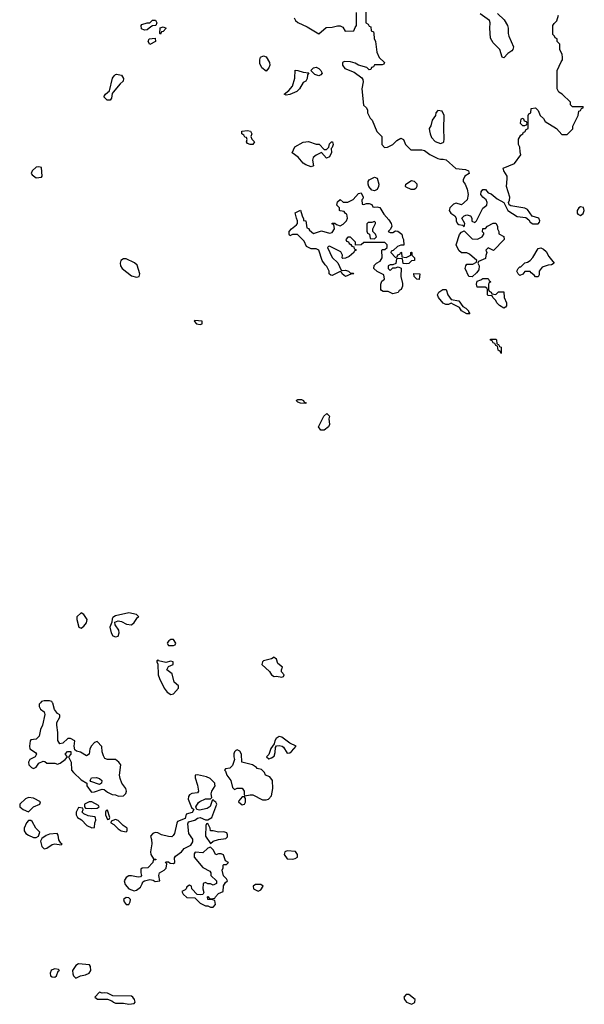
# Model space of a CAD drawing. Header units: inches. Extents: x 2380249 to 2585472, y 382747 to 546448.
# Tile 380 of 626: x 2503085 to 2507359, y 447715 to 455175. Entities that reach past the tile are written whole.
import ezdxf

# ---------------------------------------------------------------- set-up
doc = ezdxf.new("R2010")
doc.units = ezdxf.units.IN
doc.header["$MEASUREMENT"] = 0
doc.layers.add('C5404', color=7, linetype='Continuous')
doc.layers.add('C5405', color=7, linetype='Continuous')

msp = doc.modelspace()

# ---------------------------------------------------------------- linework, layer by layer
at = {"layer": 'C5404', "color": 4, "elevation": 48}
msp.add_lwpolyline([(2503242, 450000), (2503232, 449990), (2503232, 449970), (2503242, 449950), (2503270.9, 449930.9), (2503276, 449910), (2503256, 449830), (2503242.5, 449797.5), (2503233, 449747), (2503210, 449724), (2503170, 449718), (2503164.7, 449710), (2503158, 449670), (2503162, 449650), (2503203.6, 449623.6), (2503212, 449610), (2503202, 449590), (2503162, 449570), (2503152, 449550), (2503154, 449530), (2503174, 449510), (2503190, 449502), (2503210, 449512), (2503230, 449542), (2503263.1, 449556.9), (2503275.3, 449555.3), (2503290, 449542), (2503350, 449542), (2503370, 449534), (2503390, 449542), (2503428, 449570), (2503446, 449590), (2503428.7, 449610), (2503446, 449630), (2503471.3, 449631.3), (2503472, 449610), (2503454, 449590), (2503474.8, 449550), (2503476, 449490), (2503490.7, 449470.7), (2503550, 449416), (2503594, 449390), (2503592, 449370), (2503625.4, 449325.4), (2503630, 449322), (2503650, 449324.7), (2503710, 449344.7), (2503723.6, 449343.6), (2503750, 449322), (2503783.6, 449303.6), (2503810, 449302), (2503832.7, 449292.7), (2503870, 449294), (2503888.4, 449311.6), (2503894, 449330), (2503888.7, 449350), (2503857.2, 449390), (2503844.8, 449424.8), (2503839.5, 449450), (2503849.1, 449529.1), (2503835.3, 449550), (2503810, 449568.7), (2503750, 449568.7), (2503730, 449578), (2503718, 449598), (2503708.9, 449628.9), (2503707.3, 449667.3), (2503670, 449706), (2503650, 449698), (2503627.5, 449672.5), (2503616, 449650), (2503611.3, 449610), (2503590, 449598), (2503544.7, 449624.7), (2503514, 449634), (2503503.1, 449643.1), (2503497.2, 449670), (2503502, 449710), (2503470, 449729), (2503450, 449729), (2503410, 449694), (2503389.2, 449689.2), (2503372.9, 449712.9), (2503374.2, 449774.2), (2503365.2, 449830), (2503365.2, 449850), (2503388, 449890), (2503387.3, 449907.3), (2503370, 449918), (2503349.1, 449949.1), (2503336.4, 449996.4), (2503334, 450000)], dxfattribs=at)
for points in [[(2505050, 449742.7), (2505041.1, 449738.9), (2505026.8, 449730), (2505016, 449710), (2505012, 449688), (2504986.8, 449653.2), (2504972, 449608), (2504954, 449590), (2504970, 449574), (2504990, 449582), (2505010, 449594), (2505018, 449622), (2505020.2, 449659.8), (2505028, 449672), (2505050, 449674.8), (2505070.6, 449670.6), (2505082.5, 449662.5), (2505110, 449618), (2505130, 449621), (2505142, 449630), (2505178, 449670), (2505130, 449693.2), (2505070, 449738)], [(2504730, 449642), (2504722, 449638), (2504711.1, 449628.9), (2504706.4, 449613.6), (2504704.7, 449590), (2504712, 449570), (2504695.3, 449524.7), (2504676, 449504), (2504642, 449498), (2504634, 449490), (2504642, 449482), (2504652, 449450), (2504682, 449410), (2504696.9, 449356.9), (2504710, 449342), (2504730, 449351.3), (2504770, 449352), (2504784.7, 449330), (2504783.6, 449303.6), (2504790, 449294), (2504830, 449302.8), (2504850, 449301), (2504923.5, 449263.5), (2504950, 449262.8), (2504968, 449270), (2504990, 449294), (2505002, 449350), (2504998, 449410), (2504977.2, 449437.2), (2504946, 449450), (2504938, 449470), (2504914, 449494), (2504882, 449502), (2504878, 449510), (2504846, 449530), (2504766, 449550), (2504764, 449610), (2504750, 449634)], [(2503690, 449379), (2503623.1, 449403.1), (2503618, 449410), (2503628.7, 449430), (2503666.3, 449433.7), (2503690, 449426), (2503706, 449410), (2503704.7, 449390)], [(2504430, 449454), (2504414, 449450), (2504412, 449430), (2504430, 449374), (2504438, 449330), (2504430, 449318), (2504386.8, 449313.2), (2504370, 449302), (2504362.8, 449290), (2504360.7, 449270), (2504386.4, 449206.4), (2504402, 449190), (2504390.9, 449169.1), (2504345.4, 449154.6), (2504338, 449122), (2504280.5, 449099.5), (2504273.7, 449086.3), (2504256, 449010), (2504246.4, 448993.6), (2504235.3, 448984.7), (2504210, 448985.2), (2504159.3, 448999.3), (2504130, 449014), (2504110, 449015.3), (2504091.6, 449008.4), (2504074, 448990), (2504083.6, 448963.6), (2504086, 448930), (2504076, 448870), (2504078, 448850), (2504098, 448818), (2504114, 448814), (2504114, 448810), (2504094, 448806), (2504092, 448790), (2504054, 448750), (2504012.7, 448747.3), (2504002, 448738), (2504001, 448710), (2504006, 448690), (2503999.8, 448680.2), (2503982, 448678), (2503930, 448689.4), (2503910, 448689.2), (2503890, 448675.3), (2503874.8, 448650), (2503882.5, 448622.5), (2503910.4, 448590.4), (2503950, 448574), (2503970, 448578.8), (2503998.4, 448601.6), (2504012.9, 448627.1), (2504016.4, 448643.6), (2504028.4, 448651.6), (2504070, 448661), (2504094.4, 448654.4), (2504110, 448644.7), (2504146, 448650), (2504139, 448690), (2504144, 448710), (2504178, 448730), (2504193.6, 448746.4), (2504198, 448778), (2504188.7, 448788.7), (2504190, 448794), (2504210, 448794), (2504223.6, 448783.6), (2504250, 448782), (2504258, 448790), (2504256.4, 448823.6), (2504263.1, 448836.9), (2504310, 448871), (2504330, 448896), (2504380.4, 448919.6), (2504394.6, 448945.4), (2504394.6, 448965.4), (2504364, 449010), (2504358, 449082), (2504362, 449098), (2504410, 449111), (2504430, 449126), (2504450, 449131.3), (2504490, 449112), (2504510, 449112), (2504538, 449130), (2504578, 449230), (2504570, 449246), (2504555.3, 449255.3), (2504550, 449266), (2504542, 449258), (2504526, 449214), (2504502.8, 449197.2), (2504444.7, 449184.7), (2504426, 449190), (2504418, 449210), (2504437.2, 449242.8), (2504449.2, 449250.8), (2504490, 449271), (2504528, 449272), (2504538, 449282), (2504535.3, 449310), (2504539, 449330), (2504564, 449370), (2504563.1, 449383.1), (2504562, 449390), (2504525.6, 449425.6), (2504498, 449438)], [(2503150, 449281.2), (2503127.5, 449272.5), (2503086, 449230), (2503084.7, 449210), (2503110, 449191.3), (2503150, 449174), (2503188, 449210), (2503238, 449230), (2503242, 449250), (2503190, 449276)], [(2504770, 449288), (2504743.6, 449256.4), (2504742, 449250), (2504770, 449226), (2504786, 449230), (2504793.6, 449246.4), (2504795.3, 449275.3), (2504787.3, 449287.3)], [(2503530, 449206), (2503512, 449170), (2503512, 449150), (2503522, 449130), (2503551.3, 449111.3), (2503592, 449070), (2503630, 449051.3), (2503650, 449054), (2503654, 449090), (2503662, 449110), (2503658, 449130), (2503650, 449135.3), (2503603.1, 449143.1), (2503570, 449158), (2503558, 449170), (2503566, 449190), (2503562, 449202)], [(2503630, 449248), (2503610, 449248), (2503574, 449230), (2503574, 449210), (2503582, 449202), (2503630, 449198), (2503670, 449202), (2503686, 449210), (2503682, 449222)], [(2503750, 449186), (2503738, 449182), (2503734, 449170), (2503734, 449150), (2503750, 449114), (2503762, 449118), (2503766, 449130)], [(2503170, 449108.7), (2503150, 449108.7), (2503136, 449090), (2503118, 449050), (2503118, 449030), (2503131.3, 449010), (2503150, 448996), (2503190, 448978), (2503210, 448978), (2503228, 448990), (2503238, 449018), (2503208, 449050), (2503180.2, 449100.2)], [(2503810, 449115.3), (2503778, 449102), (2503774, 449090), (2503796.9, 449076.9), (2503830, 449044.7), (2503854, 449030), (2503890, 449022), (2503898, 449030), (2503898, 449050), (2503868.7, 449068.7), (2503830, 449108)], [(2504510, 449086), (2504498, 449082), (2504494, 449070), (2504492, 448990), (2504530, 448934), (2504548.9, 448951.1), (2504590, 448962.8), (2504646, 448970), (2504657.2, 448982.8), (2504658, 448998), (2504653.2, 449013.2), (2504630, 449022), (2504590, 449019), (2504550, 449028.7), (2504528.4, 449028.4), (2504526, 449050)], [(2503368, 449008), (2503310, 449004), (2503286, 448994), (2503252, 448970), (2503242, 448950), (2503251.1, 448911.1), (2503270, 448892), (2503290, 448898), (2503330, 448926), (2503351.1, 448931.1), (2503398, 448922), (2503406, 448930), (2503396.4, 448936.4), (2503381.2, 448961.2), (2503375.3, 448995.3)], [(2504530, 448906), (2504510, 448898), (2504470, 448862), (2504412, 448868), (2504406, 448854), (2504404.7, 448830), (2504470, 448752), (2504523.6, 448723.6), (2504531.1, 448711.1), (2504532, 448690), (2504574, 448650), (2504574, 448630), (2504550, 448618), (2504530, 448628), (2504508.7, 448628.7), (2504490, 448638), (2504474, 448630), (2504472, 448590), (2504478, 448562), (2504472, 448548), (2504456.9, 448543.1), (2504428, 448548), (2504388, 448590), (2504386, 448610), (2504370, 448618), (2504350, 448606), (2504344.7, 448590), (2504336.8, 448583.2), (2504312, 448570), (2504322, 448550), (2504350, 448524.7), (2504410, 448522), (2504450, 448481), (2504490, 448462), (2504510, 448462), (2504530, 448452), (2504550, 448452), (2504568, 448470), (2504562, 448502), (2504547.3, 448507.3), (2504508.7, 448508.7), (2504506, 448530), (2504510, 448532), (2504518, 448518), (2504530, 448514), (2504562, 448518), (2504566, 448530), (2504590, 448554), (2504626, 448570), (2504628, 448612), (2504642, 448638), (2504658, 448650), (2504650, 448666), (2504628, 448688), (2504618, 448730), (2504626, 448750), (2504626, 448770), (2504630, 448774), (2504650, 448774), (2504666, 448790), (2504643.1, 448803.1), (2504628.4, 448848.4), (2504610, 448855.3), (2504590, 448855.3), (2504570, 448848), (2504550, 448886)], [(2505110, 448877.2), (2505091.1, 448868.9), (2505086, 448850), (2505110, 448818), (2505150, 448814.8), (2505170, 448818.8), (2505188.7, 448830), (2505188.7, 448850), (2505173.6, 448873.6)], [(2504910, 448622), (2504870, 448622), (2504852, 448610), (2504854, 448590), (2504890, 448572), (2504910, 448582), (2504928, 448610)], [(2503890, 448524), (2503871.3, 448510), (2503876, 448490), (2503890, 448471.3), (2503910, 448471.3), (2503921.2, 448490), (2503924, 448510), (2503910, 448521.2)], [(2503530, 448021.2), (2503510.6, 448009.4), (2503484.7, 447970), (2503486.4, 447946.4), (2503491, 447931), (2503510, 447912), (2503530, 447922), (2503546, 447930), (2503582.7, 447937.3), (2503610, 447951.3), (2503624, 447970), (2503620.2, 448000.2), (2503612.9, 448012.9)], [(2503350, 447984), (2503330, 447977.2), (2503322.8, 447970), (2503316, 447950), (2503318, 447930), (2503330, 447922.8), (2503350, 447921), (2503362, 447930), (2503375.3, 447964.7), (2503386, 447970), (2503378, 447978)], [(2503690, 447806), (2503654, 447770), (2503672.7, 447752.7), (2503750, 447754), (2503782, 447742), (2503794, 447730), (2503810, 447724.7), (2503870, 447724.7), (2503910, 447716), (2503950, 447722), (2503958, 447730), (2503954, 447750), (2503942, 447770), (2503930, 447777.2), (2503790, 447778), (2503750, 447798), (2503730, 447802), (2503710, 447798)], [(2506030, 447789), (2506010, 447788), (2505992, 447770), (2505998, 447750), (2506012, 447730), (2506050, 447714.8), (2506070, 447726), (2506075.3, 447730), (2506079, 447750)]]:
    msp.add_lwpolyline(points, close=True, dxfattribs=at)
at = {"layer": 'C5405', "color": 4}
for points, elevation in [([(2505162.7, 455190), (2505173.2, 455170), (2505190, 455153.2), (2505261.2, 455121.2), (2505350, 455068), (2505403.6, 455116.4), (2505450, 455118), (2505490, 455128), (2505510, 455128), (2505530, 455118), (2505548.4, 455088.4), (2505614, 455090), (2505623.6, 455116.4), (2505634, 455130), (2505634, 455230)], 44), ([(2505706, 455250), (2505706, 455150), (2505722, 455142), (2505730, 455126), (2505742, 455122), (2505746, 455090), (2505762, 455082), (2505766, 455070), (2505767.3, 455032.7), (2505778, 455010), (2505788.4, 454928.4), (2505807.3, 454887.3), (2505846, 454850), (2505842, 454838), (2505830, 454834), (2505770, 454834), (2505762, 454818), (2505747.3, 454812.7), (2505742, 454798), (2505730, 454794), (2505712, 454812), (2505650, 454831), (2505625.5, 454845.5), (2505590, 454856.3), (2505542.5, 454857.5), (2505529.2, 454850), (2505529.4, 454830), (2505546.2, 454806.2), (2505616.2, 454776.2), (2505673.8, 454733.8), (2505682, 454722), (2505684.5, 454704.5), (2505673.6, 454650), (2505688.4, 454528.4), (2505710, 454506), (2505718, 454490), (2505718, 454470), (2505738, 454430), (2505753.6, 454413.6), (2505789, 454329), (2505826, 454290), (2505826, 454230), (2505847.3, 454207.3), (2505870, 454208), (2505910, 454228.7), (2505939.6, 454260.4), (2505970, 454278), (2505990, 454266), (2506006, 454230), (2506046, 454190), (2506130, 454189), (2506150, 454184), (2506190, 454153.2), (2506250, 454124), (2506270, 454117.2), (2506290, 454119.3), (2506313.4, 454113.4), (2506387.3, 454047.3), (2506460.2, 454040.2), (2506482, 454030), (2506488, 454010), (2506454, 453990), (2506442, 453962), (2506442, 453950), (2506457.2, 453930), (2506473.2, 453890), (2506479.5, 453850), (2506472.7, 453810), (2506430, 453771), (2506390, 453784), (2506370, 453777.3), (2506341.2, 453750), (2506335.3, 453730), (2506348, 453710), (2506378, 453690), (2506388, 453670), (2506388.9, 453648.9), (2506398, 453630), (2506410, 453622), (2506438, 453618), (2506450, 453606), (2506454, 453630), (2506432, 453670), (2506450, 453688), (2506470, 453695.3), (2506498, 453690), (2506508, 453670), (2506508, 453648), (2506530, 453638), (2506542, 453650), (2506590, 453746), (2506622, 453770), (2506624.7, 453790), (2506616, 453810), (2506590, 453830.8), (2506576.3, 453850), (2506579.3, 453870), (2506590, 453889.2), (2506610, 453888.7), (2506630, 453864), (2506654.8, 453854.8), (2506698.4, 453818.4), (2506748.7, 453790), (2506779, 453730), (2506850, 453684), (2506917.2, 453677.2), (2506939.3, 453659.3), (2506950, 453642), (2506970, 453629.3), (2507010, 453628), (2507019.6, 453640.4), (2507022, 453650), (2507014, 453670), (2506965.4, 453685.4), (2506930, 453736), (2506910, 453746), (2506803.5, 453763.5), (2506791, 453771), (2506784.7, 453790), (2506793.4, 453806.6), (2506795.5, 453830), (2506770.8, 453910), (2506776.3, 453970), (2506774, 453990), (2506751, 454030), (2506746, 454050), (2506830, 454085.2), (2506878, 454150), (2506872.7, 454172.7), (2506872, 454210), (2506862, 454230), (2506862, 454270), (2506879.6, 454300.4), (2506894, 454310), (2506898, 454322), (2506910, 454326), (2506918, 454342), (2506934, 454350), (2506934, 454450), (2506938, 454462), (2506954, 454470), (2506958, 454502), (2506990, 454506), (2507010, 454486), (2507026, 454450), (2507050, 454426), (2507063.1, 454403.1), (2507148, 454350), (2507190, 454306), (2507230, 454306), (2507271.6, 454348.4), (2507272.7, 454367.3), (2507312, 454450), (2507318, 454482), (2507330, 454486), (2507338, 454502), (2507354, 454510), (2507350, 454514), (2507270, 454514), (2507254, 454530), (2507254, 454550), (2507191.1, 454611.1), (2507165.4, 454625.4), (2507154, 454650), (2507154, 454790), (2507183.6, 454856.4), (2507194, 454870), (2507194, 454890), (2507191.6, 454911.6), (2507174, 454950), (2507174, 454990), (2507154, 455010), (2507154, 455030), (2507138, 455038), (2507134, 455050), (2507122, 455062), (2507122, 455130), (2507130, 455146), (2507150, 455166), (2507164.7, 455210)], 44), ([(2506701.3, 455221.3), (2506752.7, 455172.7), (2506778, 455130), (2506783.7, 455110), (2506782.6, 455070), (2506787, 455050), (2506822.4, 454970), (2506818, 454950), (2506810, 454939.3), (2506781.4, 454918.6), (2506750, 454886), (2506738, 454890), (2506719.5, 454950), (2506670, 454999.6), (2506650, 455036), (2506643.1, 455110), (2506645.7, 455150), (2506640.5, 455170), (2506570, 455219.3)], 36), ([(2503334, 450000), (2503328.4, 450008.4), (2503310, 450015.3), (2503270, 450015.3), (2503250, 450008), (2503242, 450000)], 48)]:
    msp.add_lwpolyline(points, dxfattribs=dict(at, elevation=elevation))
for points, elevation in [([(2504030, 455095.3), (2504006, 455106), (2504005.2, 455130), (2504010, 455138), (2504050, 455151.3), (2504070, 455152), (2504090, 455171.3), (2504112, 455172), (2504122, 455150), (2504114, 455130), (2504090, 455128), (2504078, 455122), (2504050, 455098)], 44), ([(2504150, 455066), (2504146, 455070), (2504147.3, 455112.7), (2504170, 455122), (2504194, 455110), (2504170, 455086), (2504158, 455082)], 44), ([(2504070, 454988), (2504058, 455010), (2504066, 455030), (2504110, 455034), (2504112, 455010)], 44), ([(2504950, 454786), (2504918, 454810), (2504903.1, 454843.1), (2504902, 454870), (2504908, 454890), (2504930, 454902), (2504950, 454894), (2504976, 454850), (2504978, 454830), (2504972, 454810)], 44), ([(2505102, 454602), (2505086, 454610), (2505122, 454638), (2505149.1, 454670.9), (2505168.4, 454731.6), (2505170, 454792), (2505190, 454791.3), (2505230, 454778), (2505272.7, 454772.7), (2505263.6, 454756.4), (2505262, 454730), (2505252, 454710), (2505230, 454698), (2505202, 454650), (2505182, 454630), (2505130, 454608.7)], 44), ([(2505350, 454748.7), (2505320.2, 454760.2), (2505288, 454790), (2505310, 454811), (2505330, 454814.8), (2505350, 454804.7), (2505364.7, 454790), (2505374, 454770), (2505363.6, 454756.4)], 44), ([(2503745.6, 454565.6), (2503722, 454590), (2503735.3, 454610), (2503764, 454636), (2503787.9, 454732.1), (2503799.3, 454750), (2503810, 454760.7), (2503818.6, 454761.4), (2503854.6, 454754.6), (2503871.3, 454730), (2503866.8, 454710), (2503844, 454690), (2503793.4, 454626.6), (2503785.4, 454614.6), (2503779.8, 454580.2), (2503770, 454566)], 44), ([(2506250, 454486), (2506234, 454470), (2506232, 454450), (2506207.1, 454412.9), (2506196, 454370), (2506184.7, 454350), (2506186, 454334), (2506191, 454310), (2506203.4, 454283.4), (2506230, 454251), (2506270, 454238), (2506290, 454244.7), (2506295.3, 454250), (2506299, 454270), (2506295.3, 454350), (2506298, 454450), (2506282, 454482)], 44), ([(2506890, 454426), (2506878, 454422), (2506874, 454390), (2506890, 454374), (2506910, 454374), (2506922, 454378), (2506926, 454390), (2506922, 454402), (2506907.3, 454407.3), (2506902, 454422)], 44), ([(2504830, 454228.7), (2504810, 454238), (2504802, 454250), (2504806, 454266), (2504802, 454282), (2504790, 454286), (2504780.4, 454300.4), (2504766, 454310), (2504766, 454330), (2504810, 454336), (2504832, 454330), (2504842, 454310), (2504834, 454290), (2504842, 454270), (2504862, 454250), (2504850, 454228.7)], 44), ([(2505330, 454231.3), (2505352, 454232), (2505390, 454192), (2505407.3, 454192.7), (2505426, 454210), (2505430, 454234), (2505446, 454250), (2505454, 454250), (2505458, 454230), (2505450, 454206), (2505442, 454198), (2505444.7, 454170), (2505430, 454135.3), (2505406.6, 454126.6), (2505370, 454168), (2505330, 454149.2), (2505306, 454130), (2505301, 454110), (2505310, 454068.7), (2505290, 454059), (2505250, 454075.3), (2505230, 454088.7), (2505192.9, 454132.9), (2505147.3, 454167.3), (2505168.7, 454211.3), (2505230, 454246), (2505270, 454251)], 44), ([(2503230, 454059), (2503210, 454057.2), (2503178, 454030), (2503172, 454010), (2503179.6, 453999.6), (2503210, 453978), (2503250, 453982), (2503255.3, 453990), (2503250, 454054)], 48), ([(2505770, 453879), (2505750, 453884), (2505729, 453910), (2505722, 453930), (2505722, 453950), (2505730, 453962), (2505770, 453982), (2505790, 453974), (2505804.7, 453930), (2505801, 453910), (2505790, 453889)], 44), ([(2506070, 453888), (2506048.4, 453888.4), (2506010, 453906), (2506006, 453910), (2506008, 453930), (2506050, 453956), (2506070, 453951.3), (2506090.5, 453930.5), (2506091, 453910), (2506083.6, 453896.4)], 44), ([(2505690, 453774), (2505710, 453782), (2505730, 453782), (2505750, 453774), (2505758, 453758), (2505770, 453754), (2505790, 453758), (2505810, 453751), (2505841, 453701), (2505879.8, 453659.8), (2505898, 453630), (2505902, 453610), (2505892.7, 453587.3), (2505874, 453570), (2505890, 453562), (2505910, 453562), (2505930, 453574), (2505948, 453572), (2505978, 453550), (2505983.6, 453523.6), (2505991.3, 453510), (2505992.7, 453467.3), (2505970, 453466), (2505943.6, 453456.4), (2505912.7, 453427.3), (2505898, 453422), (2505894, 453410), (2505930, 453374), (2505942, 453378), (2505947.3, 453392.7), (2505962, 453398), (2505970, 453414), (2505974, 453410), (2505978, 453378), (2506010, 453374), (2506046, 453390), (2506046, 453410), (2506050, 453414), (2506054, 453410), (2506054, 453390), (2506074, 453370), (2506074, 453350), (2506050, 453348), (2506030, 453328), (2506010, 453326), (2505987.3, 453327.3), (2505982, 453362), (2505950, 453366), (2505938, 453362), (2505932.7, 453327.3), (2505910, 453318), (2505890, 453318), (2505874, 453310), (2505874, 453290), (2505890, 453274), (2505910, 453294), (2505930, 453294), (2505950, 453302), (2505972, 453292), (2505971, 453230), (2505983.6, 453176.4), (2505983.6, 453156.4), (2505972, 453130), (2505958, 453122), (2505950, 453108.7), (2505910, 453098), (2505875.3, 453115.3), (2505836.4, 453116.4), (2505823.1, 453123.1), (2505818, 453130), (2505818, 453170), (2505827.3, 453192.7), (2505846, 453210), (2505842, 453242), (2505790, 453266), (2505766, 453290), (2505767.3, 453312.7), (2505786, 453330), (2505814.6, 453345.4), (2505828, 453370), (2505826, 453430), (2505830, 453434), (2505850, 453434), (2505866, 453450), (2505866, 453470), (2505850, 453486), (2505690, 453486), (2505670, 453468), (2505626, 453466), (2505626, 453490), (2505590, 453526), (2505570, 453526), (2505554, 453510), (2505558, 453498), (2505572.7, 453492.7), (2505578, 453478), (2505592.7, 453472.7), (2505598, 453458), (2505614, 453454), (2505618, 453438), (2505630, 453434), (2505631.6, 453428.4), (2505618, 453422), (2505614, 453410), (2505579.8, 453380.2), (2505550, 453368), (2505530, 453366), (2505526, 453370), (2505528, 453390), (2505515.3, 453415.3), (2505430, 453458), (2505423.6, 453456.4), (2505414, 453450), (2505450, 453374), (2505492.7, 453332.7), (2505518, 453278), (2505530, 453274), (2505550, 453278), (2505574, 453270), (2505590, 453254), (2505610, 453254), (2505614, 453250), (2505592.7, 453247.3), (2505550, 453228), (2505526, 453250), (2505522, 453262), (2505510, 453266), (2505450, 453238), (2505440.4, 453240.4), (2505428, 453250), (2505428, 453270), (2505410, 453306), (2505396.4, 453316.4), (2505375.3, 453350), (2505348.4, 453428.4), (2505330, 453438), (2505290, 453438), (2505256.4, 453456.4), (2505238, 453498), (2505187.3, 453547.3), (2505150, 453548), (2505130, 453538), (2505124, 453550), (2505124, 453570), (2505142, 453590), (2505180.4, 453619.6), (2505188.4, 453631.6), (2505188.7, 453650), (2505179, 453670), (2505169.5, 453710.5), (2505211.3, 453731.3), (2505222, 453690), (2505234, 453666), (2505234, 453654), (2505252, 453650), (2505258, 453598), (2505270, 453594), (2505279.6, 453579.6), (2505310, 453554), (2505370, 453576), (2505430, 453558), (2505450, 453562), (2505468, 453590), (2505462, 453622), (2505450, 453626), (2505450, 453634), (2505470, 453634), (2505482, 453622), (2505510, 453614), (2505534.6, 453625.4), (2505558, 453650), (2505566, 453670), (2505562, 453702), (2505550, 453706), (2505542, 453722), (2505510, 453726), (2505506, 453730), (2505506, 453750), (2505486, 453770), (2505490, 453794), (2505510, 453812), (2505532.7, 453792.7), (2505570, 453792), (2505610, 453812), (2505650, 453858), (2505670, 453862), (2505684.7, 453830), (2505682, 453818), (2505674, 453810), (2505678, 453778)], 44), ([(2507330, 453756), (2507318, 453750), (2507304.9, 453730), (2507304.9, 453710), (2507310, 453701), (2507330, 453691), (2507350, 453706), (2507359, 453730), (2507352.5, 453752.5)], 48), ([(2505770, 453646), (2505750, 453638), (2505722, 453638), (2505712.7, 453627.3), (2505712.7, 453572.7), (2505718, 453558), (2505734, 453550), (2505738, 453518), (2505770, 453514), (2505786, 453530), (2505778, 453550), (2505758, 453570), (2505758, 453590), (2505778, 453630), (2505778, 453638)], 44), ([(2506672.7, 453427.3), (2506630, 453446), (2506614, 453430), (2506622, 453410), (2506612.7, 453387.3), (2506610, 453366), (2506558, 453342), (2506554, 453330), (2506562, 453310), (2506559.6, 453280.4), (2506543.6, 453256.4), (2506510, 453226), (2506486, 453230), (2506458, 453290), (2506462, 453310), (2506470, 453322), (2506516.4, 453323.6), (2506542, 453338), (2506546, 453350), (2506490, 453398), (2506470, 453408), (2506430, 453408), (2506410, 453426), (2506388.7, 453470), (2506413.6, 453546.4), (2506430, 453564.7), (2506450, 453574), (2506510, 453514), (2506550, 453512), (2506586, 453530), (2506598, 453550), (2506598, 453558), (2506588, 453568), (2506590, 453594), (2506610, 453594), (2506626, 453610), (2506670, 453634), (2506690, 453634), (2506702, 453610), (2506702, 453590), (2506712, 453570), (2506712.7, 453552.7), (2506751.1, 453531.1), (2506751.6, 453508.4)], 44), ([(2506990, 453226), (2506980.4, 453240.4), (2506956.4, 453256.4), (2506950, 453266), (2506910, 453266), (2506892.7, 453247.3), (2506870, 453238), (2506858, 453250), (2506848.7, 453270), (2506858, 453290), (2506870, 453302), (2506878, 453302), (2506910, 453332), (2506930, 453338), (2506948, 453350), (2506970, 453372), (2507010, 453442), (2507030, 453446), (2507050, 453436), (2507070, 453418), (2507090, 453382), (2507131, 453330), (2507110, 453318), (2507085.4, 453314.6), (2507041, 453299), (2507018, 453270), (2507018, 453242), (2507010, 453226)], 44), ([(2503890, 453362), (2503870, 453362), (2503850.8, 453349.2), (2503844.9, 453330), (2503847.3, 453310), (2503861, 453290), (2503930, 453234), (2503970, 453224), (2503988, 453230), (2503994, 453250), (2503974.6, 453314.6), (2503953.6, 453333.6)], 48), ([(2506110, 453206), (2506090, 453208), (2506070, 453228), (2506067.3, 453252.7), (2506114, 453250)], 44), ([(2506690, 453094), (2506710, 453112), (2506750, 453114), (2506752, 453070), (2506771.3, 453030), (2506770, 453006), (2506763.6, 452996.4), (2506750, 452989), (2506718, 453010), (2506698, 453030), (2506688.4, 453048.4), (2506666, 453070), (2506662, 453082), (2506630, 453086), (2506626, 453090), (2506626, 453130), (2506622, 453142), (2506607.3, 453147.3), (2506549.2, 453149.2), (2506542, 453170), (2506547.3, 453192.7), (2506576.4, 453203.6), (2506590, 453214), (2506630, 453214), (2506638, 453198), (2506652, 453190), (2506638, 453182), (2506634, 453170), (2506634, 453130), (2506638, 453118), (2506654, 453110), (2506658, 453098)], 44), ([(2506470, 452946), (2506430, 452968), (2506414.6, 452994.6), (2506370, 453018), (2506350, 453026), (2506330, 453018), (2506310, 453018), (2506290, 453028), (2506255.3, 453070), (2506248, 453090), (2506258, 453110), (2506288.4, 453131.6), (2506314, 453130), (2506324.7, 453090), (2506350, 453054), (2506410, 453046), (2506440.7, 453000.7), (2506462, 452990), (2506482, 452970), (2506482, 452962), (2506492, 452950), (2506490, 452946)], 44), ([(2504410, 452895.3), (2504404.7, 452890), (2504422, 452870), (2504450, 452866.8), (2504466, 452870), (2504466, 452890)], 48), ([(2506730, 452646), (2506722, 452662), (2506706, 452670), (2506702, 452702), (2506690, 452706), (2506682, 452722), (2506670, 452726), (2506662, 452742), (2506650, 452746), (2506650, 452754), (2506690, 452754), (2506694, 452750), (2506698, 452718), (2506710, 452714), (2506718, 452698), (2506730, 452694)], 44), ([(2505250, 452268), (2505210, 452268.7), (2505190, 452278), (2505178, 452290), (2505190, 452298), (2505216.9, 452296.9), (2505234, 452290), (2505238, 452278), (2505252.7, 452272.7)], 44), ([(2505390, 452064), (2505364.7, 452064.7), (2505348, 452090), (2505386, 452170), (2505410, 452192), (2505430.9, 452170.9), (2505424.7, 452150), (2505431, 452109), (2505422, 452090)], 44), ([(2503550, 450682), (2503518, 450650), (2503516, 450630), (2503531.3, 450571.3), (2503550, 450564.7), (2503570, 450581), (2503590, 450606), (2503596, 450630), (2503570, 450669)], 48), ([(2503910, 450681.2), (2503810, 450658), (2503790, 450646), (2503783.6, 450636.4), (2503782, 450610), (2503767.1, 450572.9), (2503776, 450530), (2503790, 450506), (2503810, 450498), (2503830, 450504.7), (2503837.2, 450530), (2503834, 450550), (2503808, 450590), (2503806, 450610), (2503830, 450621), (2503854.4, 450614.4), (2503894.4, 450594.4), (2503930, 450591), (2503951.5, 450608.5), (2503975.3, 450644.7), (2503986, 450650), (2503968.7, 450668.7)], 48), ([(2504250, 450478), (2504230, 450478), (2504214, 450470), (2504203.6, 450456.4), (2504202, 450450), (2504210, 450434), (2504250, 450434), (2504262, 450438), (2504266, 450450)], 48), ([(2504130, 450326), (2504122, 450318), (2504122, 450310), (2504131.6, 450291.6), (2504134, 450210), (2504143, 450183), (2504178, 450110), (2504199.8, 450079.8), (2504230, 450061), (2504250, 450066), (2504288, 450110), (2504287.3, 450127.3), (2504254.6, 450154.6), (2504238, 450218), (2504198, 450250), (2504210, 450274), (2504246, 450290), (2504246, 450310), (2504230, 450314), (2504190, 450304), (2504136.4, 450316.4)], 48), ([(2505010, 450344), (2504990, 450333.2), (2504930, 450318), (2504922, 450310), (2504918, 450290), (2504976.9, 450236.9), (2504992, 450210), (2505010, 450198), (2505030, 450201), (2505070, 450194), (2505082, 450198), (2505086, 450210), (2505067.3, 450232.7), (2505066, 450250), (2505075.3, 450270), (2505038, 450298), (2505028.7, 450330), (2505018.6, 450338.6)], 48)]:
    msp.add_lwpolyline(points, close=True, dxfattribs=dict(at, elevation=elevation))

doc.saveas('drawing.dxf')
